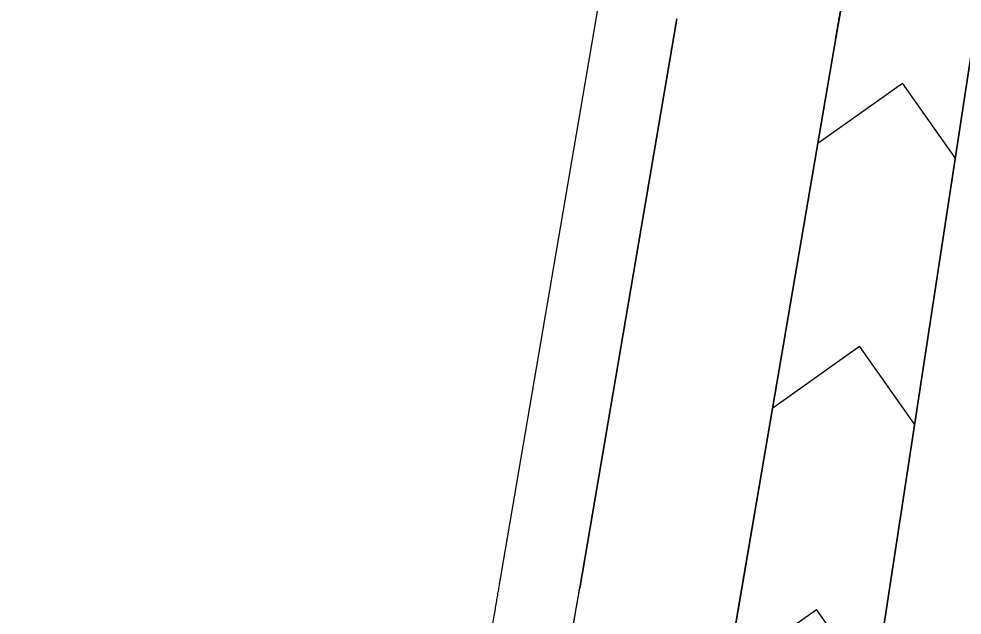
# Model space of a CAD drawing. Extents: x 14104283 to 14129344, y 8637090 to 8673339.
# Drawn here: x 14107906.7 to 14107977.5, y 8640165.6 to 8640210.4 of the extents above; entities that cross this region are included whole.
import ezdxf

# ---------------------------------------------------------------- set-up
doc = ezdxf.new("R2010")
doc.units = 0
for name, color, linetype in [('Default', 7, 'Continuous'), ('dsnPaintPlaceChannelizingLaneWhite', 7, 'Continuous'), ('dsnPaintPlaceEdgeLineRightWhite', 7, 'Continuous'), ('dsnStgShadingPrevPav', 7, 'Continuous')]:
    doc.layers.add(name, color=color, linetype=linetype)

msp = doc.modelspace()

# ---------------------------------------------------------------- linework, layer by layer
at = {"layer": 'Default'}
for p, q in [((14107885.369, 8639599.613), (14107990.938, 8640291.607)), ((14107990.792, 8640290.821), (14107885.223, 8639598.827)), ((14107956.066, 8640210.373), (14107948.774, 8640167.653)), ((14107960.603, 8640165.634), (14107967.895, 8640208.354))]:
    msp.add_line(p, q, dxfattribs=at)
for centre, radius, start, end in [((14117350.608, 8638608.068), 9518.204, 168.9158258, 170.3209374), ((14098631.467, 8641759.507), 9452.312, 349.7548332, 350.3046747)]:
    msp.add_arc(centre, radius, start, end, dxfattribs=at)
at = {"layer": 'dsnPaintPlaceChannelizingLaneWhite'}
for p, q in [((14107990.938, 8640291.607), (14107937.437, 8639940.911)), ((14107967.895, 8640208.354), (14107960.603, 8640165.634)), ((14107966.648, 8640201.048), (14107972.993, 8640205.542)), ((14107976.951, 8640199.955), (14107972.993, 8640205.542)), ((14107963.259, 8640181.193), (14107969.768, 8640185.804)), ((14107973.901, 8640179.97), (14107969.768, 8640185.804)), ((14107959.868, 8640161.337), (14107966.543, 8640166.066)), ((14107970.851, 8640159.985), (14107966.543, 8640166.066))]:
    msp.add_line(p, q, dxfattribs=at)
msp.add_arc((14117350.608, 8638608.068), 9518.204, 168.9158258, 170.3209374, dxfattribs=at)
at = {"layer": 'dsnPaintPlaceEdgeLineRightWhite'}
msp.add_line((14107956.066, 8640210.373), (14107948.774, 8640167.653), dxfattribs=at)
msp.add_arc((14098631.467, 8641759.507), 9452.312, 349.7548332, 350.3046747, dxfattribs=at)
at = {"layer": 'dsnStgShadingPrevPav'}
for p, q in [((14107950.152, 8640211.383), (14107942.859, 8640168.662)), ((14107948.774, 8640167.653), (14107956.066, 8640210.373)), ((14107948.774, 8640167.653), (14107956.066, 8640210.373)), ((14107960.659, 8640166.002), (14107967.958, 8640208.76)), ((14107967.956, 8640208.749), (14107960.663, 8640166.029))]:
    msp.add_line(p, q, dxfattribs=at)
for points, degree in [([(14107968.153, 8640209.901), (14107968.613, 8640212.587), (14107969.074, 8640215.273), (14107969.535, 8640217.959)], 2), ([(14107969.535, 8640217.959), (14107969.074, 8640215.273), (14107968.613, 8640212.587), (14107968.153, 8640209.901)], 2), ([(14107968.153, 8640209.901), (14107968.087, 8640209.517), (14107968.022, 8640209.133), (14107967.956, 8640208.749)], 2), ([(14107967.958, 8640208.76), (14107968.023, 8640209.14), (14107968.088, 8640209.52), (14107968.153, 8640209.901)], 2), ([(14107942.86, 8640168.664), (14107942.715, 8640167.816), (14107942.214, 8640164.884), (14107941.297, 8640159.543), (14107940.569, 8640155.31), (14107939.787, 8640150.781), (14107939.017, 8640146.332), (14107938.241, 8640141.861), (14107937.464, 8640137.397), (14107936.685, 8640132.932), (14107935.903, 8640128.467), (14107935.119, 8640124.003), (14107934.334, 8640119.539), (14107933.546, 8640115.075), (14107932.755, 8640110.612), (14107931.963, 8640106.15), (14107931.168, 8640101.683), (14107930.375, 8640097.238), (14107929.565, 8640092.714), (14107928.806, 8640088.486), (14107927.846, 8640083.153), (14107927.317, 8640080.226), (14107927.164, 8640079.38)], 2), ([(14107933.069, 8640078.313), (14107933.337, 8640079.801), (14107933.875, 8640082.776), (14107934.678, 8640087.239), (14107935.479, 8640091.703), (14107936.278, 8640096.167), (14107937.075, 8640100.631), (14107937.87, 8640105.096), (14107938.663, 8640109.562), (14107939.453, 8640114.027), (14107940.242, 8640118.494), (14107941.028, 8640122.96), (14107941.812, 8640127.428), (14107942.594, 8640131.895), (14107943.374, 8640136.363), (14107944.152, 8640140.832), (14107944.928, 8640145.301), (14107945.701, 8640149.77), (14107946.473, 8640154.24), (14107947.242, 8640158.711), (14107948.009, 8640163.181), (14107948.519, 8640166.162), (14107948.774, 8640167.653)], 3), ([(14107948.009, 8640163.181), (14107948.239, 8640164.523), (14107948.468, 8640165.864), (14107948.697, 8640167.205)], 2), ([(14107948.697, 8640167.205), (14107948.723, 8640167.354), (14107948.748, 8640167.504), (14107948.774, 8640167.653)], 2), ([(14107960.663, 8640166.029), (14107960.574, 8640165.506), (14107960.485, 8640164.984), (14107960.396, 8640164.462)], 2), ([(14107960.396, 8640164.462), (14107960.483, 8640164.975), (14107960.571, 8640165.488), (14107960.659, 8640166.002)], 2)]:
    msp.add_open_spline(points, degree=degree, dxfattribs=at)

doc.saveas('drawing.dxf')
